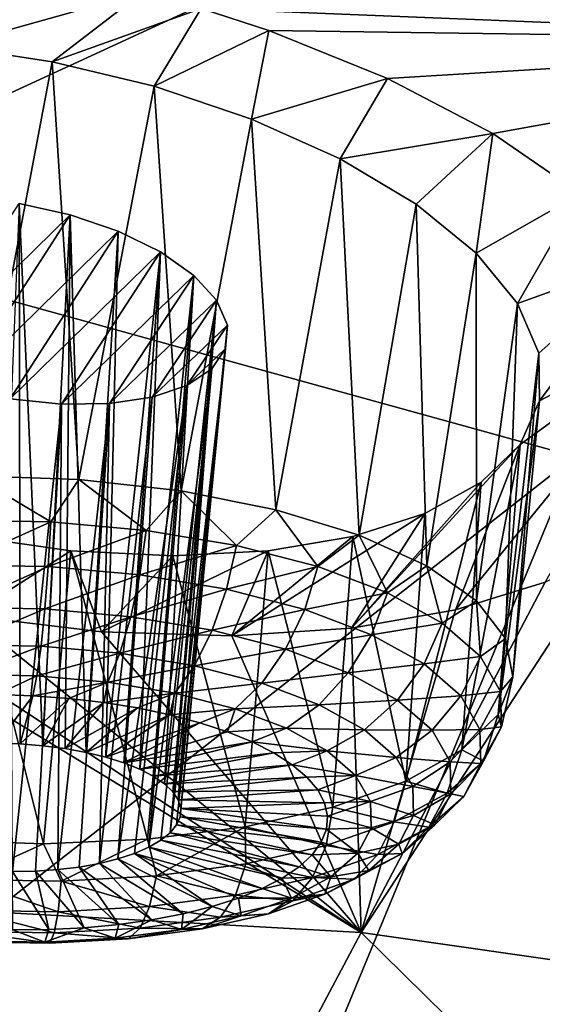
# Model space of a CAD drawing. Header units: metres. Extents: x -92 to 264, y -100 to 50.
# Tile 496 of 656: x 175.29 to 176.78, y -6.33 to -3.53. Entities that reach past the tile are written whole.
import ezdxf

# ---------------------------------------------------------------- set-up
doc = ezdxf.new("R2010")
doc.units = ezdxf.units.M
doc.layers.add('solid_21062050_01', color=7, linetype='CONTINUOUS')

msp = doc.modelspace()

# ---------------------------------------------------------------- linework, layer by layer
at = {"layer": 'solid_21062050_01'}
for points in [[(179.289719, -0.443986, 198.945435), (172.229141, -3.379812, 201.86235), (174.467422, -4.106268, 203.880157)], [(181.229782, -0.98886, 200.458878), (179.289719, -0.443986, 198.945435), (174.467422, -4.106268, 203.880157)], [(181.229782, -0.98886, 200.458878), (174.467422, -4.106268, 203.880157), (176.870743, -4.769465, 205.72226)], [(178.091141, -3.589218, 139.325714), (175.810104, -3.497776, 139.98056), (176.755768, -2.475667, 137.635452)], [(178.091141, -3.589218, 139.325714), (176.755768, -2.475667, 137.635452), (178.985214, -2.584861, 136.990448)], [(175.096649, -3.604575, 140.455521), (175.274521, -3.370392, 139.93718), (175.643326, -3.450998, 139.952728)], [(175.096649, -3.604575, 140.455521), (175.643326, -3.450998, 139.952728), (175.387054, -3.648783, 140.431473)], [(175.387054, -3.648783, 140.431473), (175.643326, -3.450998, 139.952728), (175.810104, -3.497776, 139.98056)], [(175.387054, -3.648783, 140.431473), (175.810104, -3.497776, 139.98056), (175.675949, -3.718411, 140.458511)], [(175.675949, -3.718411, 140.458511), (175.810104, -3.497776, 139.98056), (176.002243, -3.56037, 140.030273)], [(176.002243, -3.56037, 140.030273), (175.810104, -3.497776, 139.98056), (178.091141, -3.589218, 139.325714)], [(175.675949, -3.718411, 140.458511), (176.002243, -3.56037, 140.030273), (175.952408, -3.811475, 140.537308)], [(175.952408, -3.811475, 140.537308), (176.002243, -3.56037, 140.030273), (176.339157, -3.695905, 140.169876)], [(176.339157, -3.695905, 140.169876), (176.002243, -3.56037, 140.030273), (178.091141, -3.589218, 139.325714)], [(175.096649, -3.604575, 140.455521), (175.387054, -3.648783, 140.431473), (175.162842, -4.825085, 140.065094)], [(176.637924, -3.852049, 140.366898), (176.339157, -3.695905, 140.169876), (178.091141, -3.589218, 139.325714)], [(176.887527, -4.023723, 140.615158), (176.637924, -3.852049, 140.366898), (178.091141, -3.589218, 139.325714)], [(175.387054, -3.648783, 140.431473), (175.462311, -4.835181, 140.072464), (175.162842, -4.825085, 140.065094)], [(175.387054, -3.648783, 140.431473), (175.675949, -3.718411, 140.458511), (175.462311, -4.835181, 140.072464)], [(175.675949, -3.718411, 140.458511), (175.753036, -4.867667, 140.137726), (175.462311, -4.835181, 140.072464)], [(175.675949, -3.718411, 140.458511), (175.952408, -3.811475, 140.537308), (175.753036, -4.867667, 140.137726)], [(175.952408, -3.811475, 140.537308), (176.339157, -3.695905, 140.169876), (176.204727, -3.924809, 140.666306)], [(176.204727, -3.924809, 140.666306), (176.339157, -3.695905, 140.169876), (176.637924, -3.852049, 140.366898)], [(175.952408, -3.811475, 140.537308), (176.022308, -4.921121, 140.25798), (175.753036, -4.867667, 140.137726)], [(175.952408, -3.811475, 140.537308), (176.204727, -3.924809, 140.666306), (176.022308, -4.921121, 140.25798)], [(176.204727, -3.924809, 140.666306), (176.637924, -3.852049, 140.366898), (176.420792, -4.053553, 140.840515)], [(176.420792, -4.053553, 140.840515), (176.637924, -3.852049, 140.366898), (176.59082, -4.192112, 141.052155)], [(176.59082, -4.192112, 141.052155), (176.637924, -3.852049, 140.366898), (176.887527, -4.023723, 140.615158)], [(176.204727, -3.924809, 140.666306), (176.258377, -4.993207, 140.428009), (176.022308, -4.921121, 140.25798)], [(176.204727, -3.924809, 140.666306), (176.420792, -4.053553, 140.840515), (176.258377, -4.993207, 140.428009)], [(176.59082, -4.192112, 141.052155), (176.887527, -4.023723, 140.615158), (176.708252, -4.335027, 141.292313)], [(176.708252, -4.335027, 141.292313), (176.887527, -4.023723, 140.615158), (177.07634, -4.203156, 140.902863)], [(174.984467, -4.527267, 142.281906), (175.292969, -4.051288, 141.24559), (175.437393, -4.083319, 141.254822)], [(175.292969, -4.051288, 141.24559), (175.230652, -5.584562, 140.767624), (175.296021, -5.586455, 140.768448)], [(175.292969, -4.051288, 141.24559), (175.296021, -5.586455, 140.768448), (175.360641, -5.591431, 140.777206)], [(175.437393, -4.083319, 141.254822), (175.292969, -4.051288, 141.24559), (175.360641, -5.591431, 140.777206)], [(176.420792, -4.053553, 140.840515), (176.450912, -5.080776, 140.64035), (176.258377, -4.993207, 140.428009)], [(176.420792, -4.053553, 140.840515), (176.59082, -4.192112, 141.052155), (176.450912, -5.080776, 140.64035)], [(176.870743, -4.769465, 205.72226), (174.467422, -4.106268, 203.880157), (171.852524, -8.700409, 210.26532)], [(174.984467, -4.527267, 142.281906), (175.437393, -4.083319, 141.254822), (175.121506, -4.574149, 142.32373)], [(175.121506, -4.574149, 142.32373), (175.437393, -4.083319, 141.254822), (175.574203, -4.130031, 141.295746)], [(175.437393, -4.083319, 141.254822), (175.360641, -5.591431, 140.777206), (175.423401, -5.599407, 140.793747)], [(175.437393, -4.083319, 141.254822), (175.423401, -5.599407, 140.793747), (175.483246, -5.610246, 140.81781)], [(175.574203, -4.130031, 141.295746), (175.437393, -4.083319, 141.254822), (175.483246, -5.610246, 140.81781)], [(175.121506, -4.574149, 142.32373), (175.574203, -4.130031, 141.295746), (175.267563, -4.606132, 142.333725)], [(175.267563, -4.606132, 142.333725), (175.574203, -4.130031, 141.295746), (175.694107, -4.18865, 141.366425)], [(175.574203, -4.130031, 141.295746), (175.483246, -5.610246, 140.81781), (175.539139, -5.623763, 140.848984)], [(175.694107, -4.18865, 141.366425), (175.574203, -4.130031, 141.295746), (175.539139, -5.623763, 140.848984)], [(175.267563, -4.606132, 142.333725), (175.694107, -4.18865, 141.366425), (175.4133, -4.621513, 142.311752)], [(175.4133, -4.621513, 142.311752), (175.694107, -4.18865, 141.366425), (175.789169, -4.255374, 141.462357)], [(175.694107, -4.18865, 141.366425), (175.539139, -5.623763, 140.848984), (175.590118, -5.639726, 140.886703)], [(175.694107, -4.18865, 141.366425), (175.590118, -5.639726, 140.886703), (175.63533, -5.657864, 140.930359)], [(175.789169, -4.255374, 141.462357), (175.694107, -4.18865, 141.366425), (175.63533, -5.657864, 140.930359)], [(176.59082, -4.192112, 141.052155), (176.591507, -5.179999, 140.885757), (176.450912, -5.080776, 140.64035)], [(176.59082, -4.192112, 141.052155), (176.708252, -4.335027, 141.292313), (176.591507, -5.179999, 140.885757)], [(176.708252, -4.335027, 141.292313), (177.07634, -4.203156, 140.902863), (176.768921, -4.476849, 141.551163)], [(176.768921, -4.476849, 141.551163), (177.07634, -4.203156, 140.902863), (176.770996, -4.61214, 141.817947)], [(176.770996, -4.61214, 141.817947), (177.07634, -4.203156, 140.902863), (177.1996, -4.3856, 141.221375)], [(175.4133, -4.621513, 142.311752), (175.789169, -4.255374, 141.462357), (175.549973, -4.61985, 142.259949)], [(175.549973, -4.61985, 142.259949), (175.789169, -4.255374, 141.462357), (175.853745, -4.326143, 141.577469)], [(175.789169, -4.255374, 141.462357), (175.63533, -5.657864, 140.930359), (175.673981, -5.677866, 140.979202)], [(175.789169, -4.255374, 141.462357), (175.673981, -5.677866, 140.979202), (175.705414, -5.699387, 141.032364)], [(175.853745, -4.326143, 141.577469), (175.789169, -4.255374, 141.462357), (175.705414, -5.699387, 141.032364)], [(175.549973, -4.61985, 142.259949), (175.853745, -4.326143, 141.577469), (175.670456, -4.601738, 142.181824)], [(175.884262, -4.396719, 141.704651), (175.670456, -4.601738, 142.181824), (175.853745, -4.326143, 141.577469)], [(175.853745, -4.326143, 141.577469), (175.705414, -5.699387, 141.032364), (175.729095, -5.722059, 141.088959)], [(175.853745, -4.326143, 141.577469), (175.729095, -5.722059, 141.088959), (175.744614, -5.745494, 141.14801)], [(175.884262, -4.396719, 141.704651), (175.853745, -4.326143, 141.577469), (175.744614, -5.745494, 141.14801)], [(176.708252, -4.335027, 141.292313), (176.674026, -5.286541, 141.153473), (176.591507, -5.179999, 140.885757)], [(176.708252, -4.335027, 141.292313), (176.768921, -4.476849, 141.551163), (176.674026, -5.286541, 141.153473)], [(177.1996, -4.3856, 141.221375), (176.786438, -5.126495, 142.832291), (176.532379, -5.20574, 143.074677)], [(176.715424, -4.735627, 142.08136), (177.1996, -4.3856, 141.221375), (176.532379, -5.20574, 143.074677)], [(176.770996, -4.61214, 141.817947), (177.1996, -4.3856, 141.221375), (176.715424, -4.735627, 142.08136)], [(175.768906, -4.568304, 142.081528), (175.670456, -4.601738, 142.181824), (175.884262, -4.396719, 141.704651)], [(175.884262, -4.396719, 141.704651), (175.744614, -5.745494, 141.14801), (175.751709, -5.769293, 141.208511)], [(175.884262, -4.396719, 141.704651), (175.751709, -5.769293, 141.208511), (175.750259, -5.793047, 141.269424)], [(175.879395, -4.463051, 141.836258), (175.884262, -4.396719, 141.704651), (175.750259, -5.793047, 141.269424)], [(175.768906, -4.568304, 142.081528), (175.884262, -4.396719, 141.704651), (175.879395, -4.463051, 141.836258)], [(175.879395, -4.463051, 141.836258), (175.740295, -5.816352, 141.329712), (175.721985, -5.838808, 141.388336)], [(175.839951, -4.521315, 141.964355), (175.879395, -4.463051, 141.836258), (175.721985, -5.838808, 141.388336)], [(175.879395, -4.463051, 141.836258), (175.750259, -5.793047, 141.269424), (175.740295, -5.816352, 141.329712)], [(175.768906, -4.568304, 142.081528), (175.879395, -4.463051, 141.836258), (175.839951, -4.521315, 141.964355)], [(176.768921, -4.476849, 141.551163), (176.694839, -5.395744, 141.431824), (176.674026, -5.286541, 141.153473)], [(176.768921, -4.476849, 141.551163), (176.770996, -4.61214, 141.817947), (176.694839, -5.395744, 141.431824)], [(175.839951, -4.521315, 141.964355), (175.695633, -5.860031, 141.444305), (175.661697, -5.879658, 141.496658)], [(175.768906, -4.568304, 142.081528), (175.839951, -4.521315, 141.964355), (175.661697, -5.879658, 141.496658)], [(175.839951, -4.521315, 141.964355), (175.721985, -5.838808, 141.388336), (175.695633, -5.860031, 141.444305)], [(175.768906, -4.568304, 142.081528), (175.620758, -5.897354, 141.544495), (175.573502, -5.912816, 141.587006)], [(175.768906, -4.568304, 142.081528), (175.573502, -5.912816, 141.587006), (175.670456, -4.601738, 142.181824)], [(175.768906, -4.568304, 142.081528), (175.661697, -5.879658, 141.496658), (175.620758, -5.897354, 141.544495)], [(175.267563, -4.606132, 142.333725), (175.4133, -4.621513, 142.311752), (175.273956, -5.948903, 141.697891)], [(175.670456, -4.601738, 142.181824), (175.573502, -5.912816, 141.587006), (175.520752, -5.925777, 141.623444)], [(175.549973, -4.61985, 142.259949), (175.670456, -4.601738, 142.181824), (175.520752, -5.925777, 141.623444)], [(176.770996, -4.61214, 141.817947), (176.653046, -5.502836, 141.708618), (176.694839, -5.395744, 141.431824)], [(176.770996, -4.61214, 141.817947), (176.715424, -4.735627, 142.08136), (176.653046, -5.502836, 141.708618)], [(175.4133, -4.621513, 142.311752), (175.338943, -5.947679, 141.69075), (175.273956, -5.948903, 141.697891)], [(175.4133, -4.621513, 142.311752), (175.402466, -5.943359, 141.675766), (175.338943, -5.947679, 141.69075)], [(175.549973, -4.61985, 142.259949), (175.463409, -5.936017, 141.653198), (175.402466, -5.943359, 141.675766)], [(175.4133, -4.621513, 142.311752), (175.549973, -4.61985, 142.259949), (175.402466, -5.943359, 141.675766)], [(175.549973, -4.61985, 142.259949), (175.520752, -5.925777, 141.623444), (175.463409, -5.936017, 141.653198)], [(176.715424, -4.735627, 142.08136), (176.532379, -5.20574, 143.074677), (176.237106, -5.257861, 143.277237)], [(176.715424, -4.735627, 142.08136), (176.237106, -5.257861, 143.277237), (176.605377, -4.843182, 142.331833)], [(176.715424, -4.735627, 142.08136), (176.550476, -5.603137, 141.971771), (176.653046, -5.502836, 141.708618)], [(176.715424, -4.735627, 142.08136), (176.605377, -4.843182, 142.331833), (176.550476, -5.603137, 141.971771)], [(176.870743, -4.769465, 205.72226), (171.852524, -8.700409, 210.26532), (174.940277, -9.441522, 212.323837)], [(179.423584, -5.365117, 207.376755), (176.870743, -4.769465, 205.72226), (174.940277, -9.441522, 212.323837)], [(175.382782, -4.955606, 140.042938), (175.106689, -4.950901, 140.047928), (175.162842, -4.825085, 140.065094)], [(175.382782, -4.955606, 140.042938), (175.162842, -4.825085, 140.065094), (175.462311, -4.835181, 140.072464)], [(175.654129, -4.97983, 140.088242), (175.382782, -4.955606, 140.042938), (175.462311, -4.835181, 140.072464)], [(175.654129, -4.97983, 140.088242), (175.462311, -4.835181, 140.072464), (175.753036, -4.867667, 140.137726)], [(176.605377, -4.843182, 142.331833), (176.237106, -5.257861, 143.277237), (176.445221, -4.931403, 142.560974)], [(176.605377, -4.843182, 142.331833), (176.391602, -5.692264, 142.209793), (176.550476, -5.603137, 141.971771)], [(176.605377, -4.843182, 142.331833), (176.445221, -4.931403, 142.560974), (176.391602, -5.692264, 142.209793)], [(175.910309, -5.022644, 140.182068), (175.654129, -4.97983, 140.088242), (175.753036, -4.867667, 140.137726)], [(175.910309, -5.022644, 140.182068), (175.753036, -4.867667, 140.137726), (176.022308, -4.921121, 140.25798)], [(176.141495, -5.0824, 140.320816), (175.910309, -5.022644, 140.182068), (176.022308, -4.921121, 140.25798)], [(176.141495, -5.0824, 140.320816), (176.022308, -4.921121, 140.25798), (176.258377, -4.993207, 140.428009)], [(176.445221, -4.931403, 142.560974), (176.237106, -5.257861, 143.277237), (175.8965, -5.27956, 143.435471)], [(176.445221, -4.931403, 142.560974), (175.8965, -5.27956, 143.435471), (176.240265, -4.997293, 142.761154)], [(176.445221, -4.931403, 142.560974), (176.240265, -4.997293, 142.761154), (176.391602, -5.692264, 142.209793)], [(175.110184, -5.078235, 140.057861), (175.106689, -4.950901, 140.047928), (175.382782, -4.955606, 140.042938)], [(175.110184, -5.078235, 140.057861), (175.382782, -4.955606, 140.042938), (175.375305, -5.082753, 140.053085)], [(175.375305, -5.082753, 140.053085), (175.382782, -4.955606, 140.042938), (175.654129, -4.97983, 140.088242)], [(175.142914, -4.995391, 143.137955), (175.0625, -5.859711, 142.720535), (175.361954, -5.869808, 142.727921)], [(175.440018, -5.037642, 143.116684), (175.149887, -5.222028, 143.579178), (175.142914, -4.995391, 143.137955)], [(175.440018, -5.037642, 143.116684), (175.142914, -4.995391, 143.137955), (175.361954, -5.869808, 142.727921)], [(175.375305, -5.082753, 140.053085), (175.654129, -4.97983, 140.088242), (175.635895, -5.106016, 140.096573)], [(175.635895, -5.106016, 140.096573), (175.654129, -4.97983, 140.088242), (175.910309, -5.022644, 140.182068)], [(175.999832, -5.037861, 142.923538), (176.240265, -4.997293, 142.761154), (175.8965, -5.27956, 143.435471)], [(175.999832, -5.037861, 142.923538), (176.183395, -5.76632, 142.412262), (176.240265, -4.997293, 142.761154)], [(176.338776, -5.156805, 140.499161), (176.141495, -5.0824, 140.320816), (176.258377, -4.993207, 140.428009)], [(176.391602, -5.692264, 142.209793), (176.240265, -4.997293, 142.761154), (176.183395, -5.76632, 142.412262)], [(176.338776, -5.156805, 140.499161), (176.258377, -4.993207, 140.428009), (176.450912, -5.080776, 140.64035)], [(175.635895, -5.106016, 140.096573), (175.910309, -5.022644, 140.182068), (175.881912, -5.14713, 140.186676)], [(175.881912, -5.14713, 140.186676), (175.910309, -5.022644, 140.182068), (176.141495, -5.0824, 140.320816)], [(176.264206, -6.121686, 144.983871), (176.975143, -5.030977, 142.579315), (178.434875, -6.432371, 144.935669)], [(176.786438, -5.126495, 142.832291), (176.975143, -5.030977, 142.579315), (176.264206, -6.121686, 144.983871)], [(175.440018, -5.037642, 143.116684), (175.527176, -5.26768, 143.53833), (175.149887, -5.222028, 143.579178)], [(175.440018, -5.037642, 143.116684), (175.361954, -5.869808, 142.727921), (175.657059, -5.857075, 142.677109)], [(175.72963, -5.051779, 143.043991), (175.527176, -5.26768, 143.53833), (175.440018, -5.037642, 143.116684)], [(175.72963, -5.051779, 143.043991), (175.440018, -5.037642, 143.116684), (175.657059, -5.857075, 142.677109)], [(175.999832, -5.037861, 142.923538), (175.8965, -5.27956, 143.435471), (175.527176, -5.26768, 143.53833)], [(175.999832, -5.037861, 142.923538), (175.527176, -5.26768, 143.53833), (175.72963, -5.051779, 143.043991)], [(175.72963, -5.051779, 143.043991), (175.657059, -5.857075, 142.677109), (175.934921, -5.822069, 142.570343)], [(175.999832, -5.037861, 142.923538), (175.72963, -5.051779, 143.043991), (175.934921, -5.822069, 142.570343)], [(175.999832, -5.037861, 142.923538), (175.934921, -5.822069, 142.570343), (176.183395, -5.76632, 142.412262)], [(176.264206, -6.121686, 144.983871), (173.958145, -5.992943, 145.504364), (174.557144, -5.081803, 143.513733)], [(174.773895, -5.143214, 143.556717), (176.264206, -6.121686, 144.983871), (174.557144, -5.081803, 143.513733)], [(175.110184, -5.078235, 140.057861), (175.375305, -5.082753, 140.053085), (175.117035, -5.198812, 140.099564)], [(175.375305, -5.082753, 140.053085), (175.36586, -5.203052, 140.095078), (175.117035, -5.198812, 140.099564)], [(175.375305, -5.082753, 140.053085), (175.635895, -5.106016, 140.096573), (175.36586, -5.203052, 140.095078)], [(175.881912, -5.14713, 140.186676), (176.141495, -5.0824, 140.320816), (176.103912, -5.204515, 140.319916)], [(176.103912, -5.204515, 140.319916), (176.141495, -5.0824, 140.320816), (176.338776, -5.156805, 140.499161)], [(176.494598, -5.242996, 140.710251), (176.338776, -5.156805, 140.499161), (176.450912, -5.080776, 140.64035)], [(176.494598, -5.242996, 140.710251), (176.450912, -5.080776, 140.64035), (176.591507, -5.179999, 140.885757)], [(175.635895, -5.106016, 140.096573), (175.610413, -5.224885, 140.135895), (175.36586, -5.203052, 140.095078)], [(175.635895, -5.106016, 140.096573), (175.881912, -5.14713, 140.186676), (175.610413, -5.224885, 140.135895)], [(174.773895, -5.143214, 143.556717), (175.149887, -5.222028, 143.579178), (176.264206, -6.121686, 144.983871)], [(176.532379, -5.20574, 143.074677), (176.786438, -5.126495, 142.832291), (176.264206, -6.121686, 144.983871)], [(175.881912, -5.14713, 140.186676), (175.841309, -5.26347, 140.220459), (175.610413, -5.224885, 140.135895)], [(175.881912, -5.14713, 140.186676), (176.103912, -5.204515, 140.319916), (175.841309, -5.26347, 140.220459)], [(176.103912, -5.204515, 140.319916), (176.338776, -5.156805, 140.499161), (176.293381, -5.275967, 140.491196)], [(176.293381, -5.275967, 140.491196), (176.338776, -5.156805, 140.499161), (176.494598, -5.242996, 140.710251)], [(175.117035, -5.198812, 140.099564), (175.36586, -5.203052, 140.095078), (175.126816, -5.304759, 140.170303)], [(176.602951, -5.337663, 140.945969), (176.494598, -5.242996, 140.710251), (176.591507, -5.179999, 140.885757)], [(176.602951, -5.337663, 140.945969), (176.591507, -5.179999, 140.885757), (176.674026, -5.286541, 141.153473)], [(175.36586, -5.203052, 140.095078), (175.355042, -5.308648, 140.166183), (175.126816, -5.304759, 140.170303)], [(175.149887, -5.222028, 143.579178), (175.527176, -5.26768, 143.53833), (176.264206, -6.121686, 144.983871)], [(175.36586, -5.203052, 140.095078), (175.610413, -5.224885, 140.135895), (175.355042, -5.308648, 140.166183)], [(175.610413, -5.224885, 140.135895), (175.579361, -5.328674, 140.203629), (175.355042, -5.308648, 140.166183)], [(175.610413, -5.224885, 140.135895), (175.841309, -5.26347, 140.220459), (175.579361, -5.328674, 140.203629)], [(176.103912, -5.204515, 140.319916), (176.049652, -5.317327, 140.345505), (175.841309, -5.26347, 140.220459)], [(176.103912, -5.204515, 140.319916), (176.293381, -5.275967, 140.491196), (176.049652, -5.317327, 140.345505)], [(176.237106, -5.257861, 143.277237), (176.532379, -5.20574, 143.074677), (176.264206, -6.121686, 144.983871)], [(176.293381, -5.275967, 140.491196), (176.494598, -5.242996, 140.710251), (176.443008, -5.358738, 140.693909)], [(176.443008, -5.358738, 140.693909), (176.494598, -5.242996, 140.710251), (176.602951, -5.337663, 140.945969)], [(175.527176, -5.26768, 143.53833), (175.8965, -5.27956, 143.435471), (176.264206, -6.121686, 144.983871)], [(175.841309, -5.26347, 140.220459), (175.791153, -5.364067, 140.281189), (175.579361, -5.328674, 140.203629)], [(175.841309, -5.26347, 140.220459), (176.049652, -5.317327, 140.345505), (175.791153, -5.364067, 140.281189)], [(175.8965, -5.27956, 143.435471), (176.237106, -5.257861, 143.277237), (176.264206, -6.121686, 144.983871)], [(176.293381, -5.275967, 140.491196), (176.227463, -5.384384, 140.506241), (176.049652, -5.317327, 140.345505)], [(176.293381, -5.275967, 140.491196), (176.443008, -5.358738, 140.693909), (176.227463, -5.384384, 140.506241)], [(175.126816, -5.304759, 140.170303), (175.355042, -5.308648, 140.166183), (175.13887, -5.389156, 140.265472)], [(175.355042, -5.308648, 140.166183), (175.343567, -5.392645, 140.26178), (175.13887, -5.389156, 140.265472)], [(175.355042, -5.308648, 140.166183), (175.579361, -5.328674, 140.203629), (175.343567, -5.392645, 140.26178)], [(176.659683, -5.437168, 141.197266), (176.602951, -5.337663, 140.945969), (176.674026, -5.286541, 141.153473)], [(176.659683, -5.437168, 141.197266), (176.674026, -5.286541, 141.153473), (176.694839, -5.395744, 141.431824)], [(175.579361, -5.328674, 140.203629), (175.544754, -5.410606, 140.295364), (175.343567, -5.392645, 140.26178)], [(175.579361, -5.328674, 140.203629), (175.791153, -5.364067, 140.281189), (175.544754, -5.410606, 140.295364)], [(176.049652, -5.317327, 140.345505), (175.982254, -5.413466, 140.395905), (175.791153, -5.364067, 140.281189)], [(176.049652, -5.317327, 140.345505), (176.227463, -5.384384, 140.506241), (175.982254, -5.413466, 140.395905)], [(176.443008, -5.358738, 140.693909), (176.602951, -5.337663, 140.945969), (176.547058, -5.449648, 140.920273)], [(176.547058, -5.449648, 140.920273), (176.602951, -5.337663, 140.945969), (176.659683, -5.437168, 141.197266)], [(179.423584, -5.365117, 207.376755), (174.940277, -9.441522, 212.323837), (178.197235, -10.094261, 214.136887)], [(175.791153, -5.364067, 140.281189), (175.734711, -5.44235, 140.364929), (175.544754, -5.410606, 140.295364)], [(175.791153, -5.364067, 140.281189), (175.982254, -5.413466, 140.395905), (175.734711, -5.44235, 140.364929)], [(176.443008, -5.358738, 140.693909), (176.367889, -5.462064, 140.696487), (176.227463, -5.384384, 140.506241)], [(176.443008, -5.358738, 140.693909), (176.547058, -5.449648, 140.920273), (176.367889, -5.462064, 140.696487)], [(175.13887, -5.389156, 140.265472), (175.343567, -5.392645, 140.26178), (175.229385, -5.44619, 140.373306)], [(175.343567, -5.392645, 140.26178), (175.332184, -5.449516, 140.375488), (175.229385, -5.44619, 140.373306)], [(175.343567, -5.392645, 140.26178), (175.544754, -5.410606, 140.295364), (175.332184, -5.449516, 140.375488)], [(176.227463, -5.384384, 140.506241), (176.145355, -5.474975, 140.543335), (175.982254, -5.413466, 140.395905)], [(176.227463, -5.384384, 140.506241), (176.367889, -5.462064, 140.696487), (176.145355, -5.474975, 140.543335)], [(176.662613, -5.537686, 141.454468), (176.694839, -5.395744, 141.431824), (176.653046, -5.502836, 141.708618)], [(176.662613, -5.537686, 141.454468), (176.659683, -5.437168, 141.197266), (176.694839, -5.395744, 141.431824)], [(175.544754, -5.410606, 140.295364), (175.43399, -5.457002, 140.388367), (175.332184, -5.449516, 140.375488)], [(175.544754, -5.410606, 140.295364), (175.533493, -5.468554, 140.411819), (175.43399, -5.457002, 140.388367)], [(175.544754, -5.410606, 140.295364), (175.734711, -5.44235, 140.364929), (175.533493, -5.468554, 140.411819)], [(175.982254, -5.413466, 140.395905), (175.906128, -5.486658, 140.467804), (175.734711, -5.44235, 140.364929)], [(175.982254, -5.413466, 140.395905), (176.145355, -5.474975, 140.543335), (175.906128, -5.486658, 140.467804)], [(175.230652, -5.584562, 140.767624), (175.229385, -5.44619, 140.373306), (175.332184, -5.449516, 140.375488)], [(175.296021, -5.586455, 140.768448), (175.230652, -5.584562, 140.767624), (175.332184, -5.449516, 140.375488)], [(175.296021, -5.586455, 140.768448), (175.332184, -5.449516, 140.375488), (175.43399, -5.457002, 140.388367)], [(175.734711, -5.44235, 140.364929), (175.629471, -5.484027, 140.445511), (175.533493, -5.468554, 140.411819)], [(175.734711, -5.44235, 140.364929), (175.720688, -5.503225, 140.489044), (175.629471, -5.484027, 140.445511)], [(175.734711, -5.44235, 140.364929), (175.906128, -5.486658, 140.467804), (175.720688, -5.503225, 140.489044)], [(176.547058, -5.449648, 140.920273), (176.465561, -5.547384, 140.908936), (176.367889, -5.462064, 140.696487)], [(176.547058, -5.449648, 140.920273), (176.601547, -5.545204, 141.161591), (176.465561, -5.547384, 140.908936)], [(176.547058, -5.449648, 140.920273), (176.659683, -5.437168, 141.197266), (176.601547, -5.545204, 141.161591)], [(176.601547, -5.545204, 141.161591), (176.659683, -5.437168, 141.197266), (176.662613, -5.537686, 141.454468)], [(175.360641, -5.591431, 140.777206), (175.296021, -5.586455, 140.768448), (175.43399, -5.457002, 140.388367)], [(175.360641, -5.591431, 140.777206), (175.43399, -5.457002, 140.388367), (175.533493, -5.468554, 140.411819)], [(175.423401, -5.599407, 140.793747), (175.360641, -5.591431, 140.777206), (175.533493, -5.468554, 140.411819)], [(175.423401, -5.599407, 140.793747), (175.533493, -5.468554, 140.411819), (175.629471, -5.484027, 140.445511)], [(176.145355, -5.474975, 140.543335), (176.052399, -5.541825, 140.600052), (175.906128, -5.486658, 140.467804)], [(176.145355, -5.474975, 140.543335), (176.27417, -5.546228, 140.717834), (176.052399, -5.541825, 140.600052)], [(176.367889, -5.462064, 140.696487), (176.27417, -5.546228, 140.717834), (176.145355, -5.474975, 140.543335)], [(176.367889, -5.462064, 140.696487), (176.465561, -5.547384, 140.908936), (176.27417, -5.546228, 140.717834)], [(175.483246, -5.610246, 140.81781), (175.423401, -5.599407, 140.793747), (175.629471, -5.484027, 140.445511)], [(175.483246, -5.610246, 140.81781), (175.629471, -5.484027, 140.445511), (175.720688, -5.503225, 140.489044)], [(175.539139, -5.623763, 140.848984), (175.483246, -5.610246, 140.81781), (175.720688, -5.503225, 140.489044)], [(175.539139, -5.623763, 140.848984), (175.720688, -5.503225, 140.489044), (175.806015, -5.525908, 140.54187)], [(175.906128, -5.486658, 140.467804), (175.806015, -5.525908, 140.54187), (175.720688, -5.503225, 140.489044)], [(175.906128, -5.486658, 140.467804), (175.884369, -5.55179, 140.603302), (175.806015, -5.525908, 140.54187)], [(175.906128, -5.486658, 140.467804), (176.052399, -5.541825, 140.600052), (175.884369, -5.55179, 140.603302)], [(176.611633, -5.635355, 141.707703), (176.653046, -5.502836, 141.708618), (176.550476, -5.603137, 141.971771)], [(176.611633, -5.635355, 141.707703), (176.662613, -5.537686, 141.454468), (176.653046, -5.502836, 141.708618)], [(175.590118, -5.639726, 140.886703), (175.539139, -5.623763, 140.848984), (175.806015, -5.525908, 140.54187)], [(175.590118, -5.639726, 140.886703), (175.806015, -5.525908, 140.54187), (175.884369, -5.55179, 140.603302)], [(175.590118, -5.639726, 140.886703), (175.884369, -5.55179, 140.603302), (175.954788, -5.580546, 140.672592)], [(176.052399, -5.541825, 140.600052), (175.954788, -5.580546, 140.672592), (175.884369, -5.55179, 140.603302)], [(176.052399, -5.541825, 140.600052), (176.167938, -5.605733, 140.756561), (175.954788, -5.580546, 140.672592)], [(176.27417, -5.546228, 140.717834), (176.167938, -5.605733, 140.756561), (176.052399, -5.541825, 140.600052)], [(176.27417, -5.546228, 140.717834), (176.363739, -5.624487, 140.912704), (176.167938, -5.605733, 140.756561)], [(176.465561, -5.547384, 140.908936), (176.363739, -5.624487, 140.912704), (176.27417, -5.546228, 140.717834)], [(176.465561, -5.547384, 140.908936), (176.516678, -5.637063, 141.135422), (176.363739, -5.624487, 140.912704)], [(176.601547, -5.545204, 141.161591), (176.516678, -5.637063, 141.135422), (176.465561, -5.547384, 140.908936)], [(176.601547, -5.545204, 141.161591), (176.604355, -5.641733, 141.408585), (176.516678, -5.637063, 141.135422)], [(176.601547, -5.545204, 141.161591), (176.662613, -5.537686, 141.454468), (176.604355, -5.641733, 141.408585)], [(176.604355, -5.641733, 141.408585), (176.662613, -5.537686, 141.454468), (176.611633, -5.635355, 141.707703)], [(175.63533, -5.657864, 140.930359), (175.590118, -5.639726, 140.886703), (175.954788, -5.580546, 140.672592)], [(175.63533, -5.657864, 140.930359), (175.954788, -5.580546, 140.672592), (176.016357, -5.611814, 140.748856)], [(176.167938, -5.605733, 140.756561), (176.016357, -5.611814, 140.748856), (175.954788, -5.580546, 140.672592)], [(175.673981, -5.677866, 140.979202), (175.63533, -5.657864, 140.930359), (176.016357, -5.611814, 140.748856)], [(175.673981, -5.677866, 140.979202), (176.016357, -5.611814, 140.748856), (176.068314, -5.6452, 140.831146)], [(176.167938, -5.605733, 140.756561), (176.068314, -5.6452, 140.831146), (176.016357, -5.611814, 140.748856)], [(176.167938, -5.605733, 140.756561), (176.248276, -5.675925, 140.931335), (176.068314, -5.6452, 140.831146)], [(176.363739, -5.624487, 140.912704), (176.248276, -5.675925, 140.931335), (176.167938, -5.605733, 140.756561)], [(176.508682, -5.726421, 141.947235), (176.550476, -5.603137, 141.971771), (176.391602, -5.692264, 142.209793)], [(176.508682, -5.726421, 141.947235), (176.611633, -5.635355, 141.707703), (176.550476, -5.603137, 141.971771)], [(175.705414, -5.699387, 141.032364), (175.673981, -5.677866, 140.979202), (176.068314, -5.6452, 140.831146)], [(175.705414, -5.699387, 141.032364), (176.068314, -5.6452, 140.831146), (176.110001, -5.680286, 140.918411)], [(176.248276, -5.675925, 140.931335), (176.110001, -5.680286, 140.918411), (176.068314, -5.6452, 140.831146)], [(176.363739, -5.624487, 140.912704), (176.410645, -5.706746, 141.120453), (176.248276, -5.675925, 140.931335)], [(176.516678, -5.637063, 141.135422), (176.410645, -5.706746, 141.120453), (176.363739, -5.624487, 140.912704)], [(176.516678, -5.637063, 141.135422), (176.519318, -5.727655, 141.367218), (176.410645, -5.706746, 141.120453)], [(176.555389, -5.735526, 141.651779), (176.611633, -5.635355, 141.707703), (176.508682, -5.726421, 141.947235)], [(176.604355, -5.641733, 141.408585), (176.519318, -5.727655, 141.367218), (176.516678, -5.637063, 141.135422)], [(176.604355, -5.641733, 141.408585), (176.555389, -5.735526, 141.651779), (176.519318, -5.727655, 141.367218)], [(176.604355, -5.641733, 141.408585), (176.611633, -5.635355, 141.707703), (176.555389, -5.735526, 141.651779)], [(176.248276, -5.675925, 140.931335), (176.1409, -5.71663, 141.009567), (176.110001, -5.680286, 140.918411)], [(176.248276, -5.675925, 140.931335), (176.290344, -5.749703, 141.117661), (176.1409, -5.71663, 141.009567)], [(176.410645, -5.706746, 141.120453), (176.290344, -5.749703, 141.117661), (176.248276, -5.675925, 140.931335)], [(175.729095, -5.722059, 141.088959), (175.705414, -5.699387, 141.032364), (176.110001, -5.680286, 140.918411)], [(175.729095, -5.722059, 141.088959), (176.110001, -5.680286, 140.918411), (176.1409, -5.71663, 141.009567)], [(176.357742, -5.807385, 142.163864), (176.391602, -5.692264, 142.209793), (176.183395, -5.76632, 142.412262)], [(176.357742, -5.807385, 142.163864), (176.508682, -5.726421, 141.947235), (176.391602, -5.692264, 142.209793)], [(175.744614, -5.745494, 141.14801), (175.729095, -5.722059, 141.088959), (176.1409, -5.71663, 141.009567)], [(175.744614, -5.745494, 141.14801), (176.1409, -5.71663, 141.009567), (176.160614, -5.753775, 141.10347)], [(176.290344, -5.749703, 141.117661), (176.160614, -5.753775, 141.10347), (176.1409, -5.71663, 141.009567)], [(176.410645, -5.706746, 141.120453), (176.413071, -5.789843, 141.333069), (176.290344, -5.749703, 141.117661)], [(176.456528, -5.822978, 141.881805), (176.508682, -5.726421, 141.947235), (176.357742, -5.807385, 142.163864)], [(176.519318, -5.727655, 141.367218), (176.413071, -5.789843, 141.333069), (176.410645, -5.706746, 141.120453)], [(176.519318, -5.727655, 141.367218), (176.473373, -5.815681, 141.595459), (176.413071, -5.789843, 141.333069)], [(176.555389, -5.735526, 141.651779), (176.508682, -5.726421, 141.947235), (176.456528, -5.822978, 141.881805)], [(176.555389, -5.735526, 141.651779), (176.473373, -5.815681, 141.595459), (176.519318, -5.727655, 141.367218)], [(175.751709, -5.769293, 141.208511), (175.744614, -5.745494, 141.14801), (176.160614, -5.753775, 141.10347)], [(175.751709, -5.769293, 141.208511), (176.160614, -5.753775, 141.10347), (176.168915, -5.791253, 141.198929)], [(176.290344, -5.749703, 141.117661), (176.168915, -5.791253, 141.198929), (176.160614, -5.753775, 141.10347)], [(176.290344, -5.749703, 141.117661), (176.292511, -5.824234, 141.308365), (176.168915, -5.791253, 141.198929)], [(176.413071, -5.789843, 141.333069), (176.292511, -5.824234, 141.308365), (176.290344, -5.749703, 141.117661)], [(176.555389, -5.735526, 141.651779), (176.456528, -5.822978, 141.881805), (176.473373, -5.815681, 141.595459)], [(175.750259, -5.793047, 141.269424), (175.751709, -5.769293, 141.208511), (176.16568, -5.828593, 141.294739)], [(175.751709, -5.769293, 141.208511), (176.168915, -5.791253, 141.198929), (176.16568, -5.828593, 141.294739)], [(176.164581, -5.875136, 142.349258), (176.183395, -5.76632, 142.412262), (175.934921, -5.822069, 142.570343)], [(176.164581, -5.875136, 142.349258), (176.357742, -5.807385, 142.163864), (176.183395, -5.76632, 142.412262)], [(175.721985, -5.838808, 141.388336), (175.740295, -5.816352, 141.329712), (176.124924, -5.900991, 141.482635)], [(175.740295, -5.816352, 141.329712), (175.750259, -5.793047, 141.269424), (176.150955, -5.865327, 141.389709)], [(175.740295, -5.816352, 141.329712), (176.150955, -5.865327, 141.389709), (176.124924, -5.900991, 141.482635)], [(175.750259, -5.793047, 141.269424), (176.16568, -5.828593, 141.294739), (176.150955, -5.865327, 141.389709)], [(176.311584, -5.90073, 142.089828), (176.357742, -5.807385, 142.163864), (176.164581, -5.875136, 142.349258)], [(176.292511, -5.824234, 141.308365), (176.16568, -5.828593, 141.294739), (176.168915, -5.791253, 141.198929)], [(176.413071, -5.789843, 141.333069), (176.370911, -5.870584, 141.542419), (176.292511, -5.824234, 141.308365)], [(176.456528, -5.822978, 141.881805), (176.357742, -5.807385, 142.163864), (176.311584, -5.90073, 142.089828)], [(176.473373, -5.815681, 141.595459), (176.370911, -5.870584, 141.542419), (176.413071, -5.789843, 141.333069)], [(176.473373, -5.815681, 141.595459), (176.380585, -5.897755, 141.81134), (176.370911, -5.870584, 141.542419)], [(176.456528, -5.822978, 141.881805), (176.380585, -5.897755, 141.81134), (176.473373, -5.815681, 141.595459)], [(175.682724, -5.961189, 142.599335), (175.934921, -5.822069, 142.570343), (175.657059, -5.857075, 142.677109)], [(175.682724, -5.961189, 142.599335), (175.936661, -5.927069, 142.496307), (175.934921, -5.822069, 142.570343)], [(175.695633, -5.860031, 141.444305), (175.721985, -5.838808, 141.388336), (176.087906, -5.935137, 141.572342)], [(175.721985, -5.838808, 141.388336), (176.124924, -5.900991, 141.482635), (176.087906, -5.935137, 141.572342)], [(175.936661, -5.927069, 142.496307), (176.164581, -5.875136, 142.349258), (175.934921, -5.822069, 142.570343)], [(176.254715, -5.896651, 141.49614), (176.150955, -5.865327, 141.389709), (176.16568, -5.828593, 141.294739)], [(176.292511, -5.824234, 141.308365), (176.254715, -5.896651, 141.49614), (176.16568, -5.828593, 141.294739)], [(176.370911, -5.870584, 141.542419), (176.254715, -5.896651, 141.49614), (176.292511, -5.824234, 141.308365)], [(176.456528, -5.822978, 141.881805), (176.311584, -5.90073, 142.089828), (176.380585, -5.897755, 141.81134)], [(175.136429, -5.97148, 142.659378), (175.361954, -5.869808, 142.727921), (175.0625, -5.859711, 142.720535)], [(175.136429, -5.97148, 142.659378), (175.412521, -5.976185, 142.654404), (175.361954, -5.869808, 142.727921)], [(175.412521, -5.976185, 142.654404), (175.657059, -5.857075, 142.677109), (175.361954, -5.869808, 142.727921)], [(175.412521, -5.976185, 142.654404), (175.682724, -5.961189, 142.599335), (175.657059, -5.857075, 142.677109)], [(175.661697, -5.879658, 141.496658), (175.695633, -5.860031, 141.444305), (176.04039, -5.967337, 141.65773)], [(175.695633, -5.860031, 141.444305), (176.087906, -5.935137, 141.572342), (176.04039, -5.967337, 141.65773)], [(176.254715, -5.896651, 141.49614), (176.124924, -5.900991, 141.482635), (176.150955, -5.865327, 141.389709)], [(176.370911, -5.870584, 141.542419), (176.285812, -5.945867, 141.740433), (176.254715, -5.896651, 141.49614)], [(176.380585, -5.897755, 141.81134), (176.285812, -5.945867, 141.740433), (176.370911, -5.870584, 141.542419)], [(175.620758, -5.897354, 141.544495), (175.841339, -6.048356, 141.877472), (175.573502, -5.912816, 141.587006)], [(175.620758, -5.897354, 141.544495), (175.661697, -5.879658, 141.496658), (175.982956, -5.997184, 141.737701)], [(175.620758, -5.897354, 141.544495), (175.982956, -5.997184, 141.737701), (175.916321, -6.024304, 141.811249)], [(175.620758, -5.897354, 141.544495), (175.916321, -6.024304, 141.811249), (175.841339, -6.048356, 141.877472)], [(175.661697, -5.879658, 141.496658), (176.04039, -5.967337, 141.65773), (175.982956, -5.997184, 141.737701)], [(175.936661, -5.927069, 142.496307), (176.126099, -5.965791, 142.267868), (176.164581, -5.875136, 142.349258)], [(176.254715, -5.896651, 141.49614), (176.178375, -5.964173, 141.673737), (176.124924, -5.900991, 141.482635)], [(176.311584, -5.90073, 142.089828), (176.164581, -5.875136, 142.349258), (176.126099, -5.965791, 142.267868)], [(176.311584, -5.90073, 142.089828), (176.126099, -5.965791, 142.267868), (176.244553, -5.970724, 142.006577)], [(176.285812, -5.945867, 141.740433), (176.178375, -5.964173, 141.673737), (176.254715, -5.896651, 141.49614)], [(176.380585, -5.897755, 141.81134), (176.244553, -5.970724, 142.006577), (176.285812, -5.945867, 141.740433)], [(176.311584, -5.90073, 142.089828), (176.244553, -5.970724, 142.006577), (176.380585, -5.897755, 141.81134)], [(175.463409, -5.936017, 141.653198), (175.520752, -5.925777, 141.623444), (175.670181, -6.086087, 141.984634)], [(175.520752, -5.925777, 141.623444), (175.573502, -5.912816, 141.587006), (175.758942, -6.069037, 141.935501)], [(175.520752, -5.925777, 141.623444), (175.758942, -6.069037, 141.935501), (175.670181, -6.086087, 141.984634)], [(175.573502, -5.912816, 141.587006), (175.841339, -6.048356, 141.877472), (175.758942, -6.069037, 141.935501)], [(175.907211, -6.015664, 142.409073), (175.936661, -5.927069, 142.496307), (175.682724, -5.961189, 142.599335)], [(175.907211, -6.015664, 142.409073), (176.126099, -5.965791, 142.267868), (175.936661, -5.927069, 142.496307)], [(176.178375, -5.964173, 141.673737), (176.087906, -5.935137, 141.572342), (176.124924, -5.900991, 141.482635)], [(175.273956, -5.948903, 141.697891), (175.338943, -5.947679, 141.69075), (175.37709, -6.113551, 142.073044)], [(175.273956, -5.948903, 141.697891), (175.37709, -6.113551, 142.073044), (175.274567, -6.114426, 142.081604)], [(175.338943, -5.947679, 141.69075), (175.402466, -5.943359, 141.675766), (175.478043, -6.108485, 142.053833)], [(175.338943, -5.947679, 141.69075), (175.478043, -6.108485, 142.053833), (175.37709, -6.113551, 142.073044)], [(175.402466, -5.943359, 141.675766), (175.463409, -5.936017, 141.653198), (175.576141, -6.099291, 142.024246)], [(175.402466, -5.943359, 141.675766), (175.576141, -6.099291, 142.024246), (175.478043, -6.108485, 142.053833)], [(175.463409, -5.936017, 141.653198), (175.670181, -6.086087, 141.984634), (175.576141, -6.099291, 142.024246)], [(176.178375, -5.964173, 141.673737), (176.04039, -5.967337, 141.65773), (176.087906, -5.935137, 141.572342)], [(176.285812, -5.945867, 141.740433), (176.161026, -6.012798, 141.919525), (176.178375, -5.964173, 141.673737)], [(176.244553, -5.970724, 142.006577), (176.161026, -6.012798, 141.919525), (176.285812, -5.945867, 141.740433)], [(175.40387, -6.06283, 142.560898), (175.412521, -5.976185, 142.654404), (175.136429, -5.97148, 142.659378)], [(175.40387, -6.06283, 142.560898), (175.136429, -5.97148, 142.659378), (175.138748, -6.058312, 142.565689)], [(175.663345, -6.048429, 142.508011), (175.412521, -5.976185, 142.654404), (175.40387, -6.06283, 142.560898)], [(175.663345, -6.048429, 142.508011), (175.682724, -5.961189, 142.599335), (175.412521, -5.976185, 142.654404)], [(175.907211, -6.015664, 142.409073), (175.682724, -5.961189, 142.599335), (175.663345, -6.048429, 142.508011)], [(175.907211, -6.015664, 142.409073), (176.07048, -6.031785, 142.17366), (176.126099, -5.965791, 142.267868)], [(176.066452, -6.024205, 141.834366), (175.982956, -5.997184, 141.737701), (176.04039, -5.967337, 141.65773)], [(176.178375, -5.964173, 141.673737), (176.066452, -6.024205, 141.834366), (176.04039, -5.967337, 141.65773)], [(176.161026, -6.012798, 141.919525), (176.066452, -6.024205, 141.834366), (176.178375, -5.964173, 141.673737)], [(176.126099, -5.965791, 142.267868), (176.07048, -6.031785, 142.17366), (176.244553, -5.970724, 142.006577)], [(176.244553, -5.970724, 142.006577), (176.07048, -6.031785, 142.17366), (176.161026, -6.012798, 141.919525)], [(175.652588, -7.274141, 147.483597), (173.426514, -6.948392, 147.56929), (173.958145, -5.992943, 145.504364)], [(175.652588, -7.274141, 147.483597), (173.958145, -5.992943, 145.504364), (176.264206, -6.121686, 144.983871)], [(176.066452, -6.024205, 141.834366), (175.916321, -6.024304, 141.811249), (175.982956, -5.997184, 141.737701)], [(175.907211, -6.015664, 142.409073), (175.663345, -6.048429, 142.508011), (175.865051, -6.078589, 142.306183)], [(175.923248, -6.074439, 141.971817), (175.841339, -6.048356, 141.877472), (175.916321, -6.024304, 141.811249)], [(175.907211, -6.015664, 142.409073), (175.865051, -6.078589, 142.306183), (176.07048, -6.031785, 142.17366)], [(175.865051, -6.078589, 142.306183), (176.001358, -6.068806, 142.072784), (176.07048, -6.031785, 142.17366)], [(176.066452, -6.024205, 141.834366), (175.923248, -6.074439, 141.971817), (175.916321, -6.024304, 141.811249)], [(176.001358, -6.068806, 142.072784), (175.923248, -6.074439, 141.971817), (176.066452, -6.024205, 141.834366)], [(176.161026, -6.012798, 141.919525), (176.001358, -6.068806, 142.072784), (176.066452, -6.024205, 141.834366)], [(176.07048, -6.031785, 142.17366), (176.001358, -6.068806, 142.072784), (176.161026, -6.012798, 141.919525)], [(175.138748, -6.058312, 142.565689), (175.143845, -6.118615, 142.453156), (175.39267, -6.122856, 142.448669)], [(175.40387, -6.06283, 142.560898), (175.138748, -6.058312, 142.565689), (175.39267, -6.122856, 142.448669)], [(175.40387, -6.06283, 142.560898), (175.39267, -6.122856, 142.448669), (175.636185, -6.10934, 142.399033)], [(175.663345, -6.048429, 142.508011), (175.40387, -6.06283, 142.560898), (175.636185, -6.10934, 142.399033)], [(175.663345, -6.048429, 142.508011), (175.636185, -6.10934, 142.399033), (175.865051, -6.078589, 142.306183)], [(175.754257, -6.112945, 142.080841), (175.841339, -6.048356, 141.877472), (175.923248, -6.074439, 141.971817)], [(175.754257, -6.112945, 142.080841), (175.758942, -6.069037, 141.935501), (175.841339, -6.048356, 141.877472)], [(175.565964, -6.138244, 142.157242), (175.576141, -6.099291, 142.024246), (175.670181, -6.086087, 141.984634)], [(175.754257, -6.112945, 142.080841), (175.565964, -6.138244, 142.157242), (175.670181, -6.086087, 141.984634)], [(175.865051, -6.078589, 142.306183), (175.636185, -6.10934, 142.399033), (175.812927, -6.111738, 142.194336)], [(175.754257, -6.112945, 142.080841), (175.670181, -6.086087, 141.984634), (175.758942, -6.069037, 141.935501)], [(175.812927, -6.111738, 142.194336), (175.754257, -6.112945, 142.080841), (175.923248, -6.074439, 141.971817)], [(175.812927, -6.111738, 142.194336), (175.923248, -6.074439, 141.971817), (176.001358, -6.068806, 142.072784)], [(175.865051, -6.078589, 142.306183), (175.812927, -6.111738, 142.194336), (176.001358, -6.068806, 142.072784)], [(175.143845, -6.118615, 142.453156), (175.151398, -6.148452, 142.329147), (175.379623, -6.152341, 142.325027)], [(175.39267, -6.122856, 142.448669), (175.143845, -6.118615, 142.453156), (175.379623, -6.152341, 142.325027)], [(175.365616, -6.149363, 142.198074), (175.160919, -6.145874, 142.201767), (175.274567, -6.114426, 142.081604)], [(175.365616, -6.149363, 142.198074), (175.274567, -6.114426, 142.081604), (175.37709, -6.113551, 142.073044)], [(175.365616, -6.149363, 142.198074), (175.37709, -6.113551, 142.073044), (175.478043, -6.108485, 142.053833)], [(175.565964, -6.138244, 142.157242), (175.365616, -6.149363, 142.198074), (175.478043, -6.108485, 142.053833)], [(175.39267, -6.122856, 142.448669), (175.379623, -6.152341, 142.325027), (175.602997, -6.139945, 142.27951)], [(175.636185, -6.10934, 142.399033), (175.39267, -6.122856, 142.448669), (175.602997, -6.139945, 142.27951)], [(175.565964, -6.138244, 142.157242), (175.478043, -6.108485, 142.053833), (175.576141, -6.099291, 142.024246)], [(175.602997, -6.139945, 142.27951), (175.565964, -6.138244, 142.157242), (175.754257, -6.112945, 142.080841)], [(175.636185, -6.10934, 142.399033), (175.602997, -6.139945, 142.27951), (175.812927, -6.111738, 142.194336)], [(175.812927, -6.111738, 142.194336), (175.602997, -6.139945, 142.27951), (175.754257, -6.112945, 142.080841)], [(175.652588, -7.274141, 147.483597), (176.264206, -6.121686, 144.983871), (177.832718, -7.66637, 147.619415)], [(176.264206, -6.121686, 144.983871), (178.434875, -6.432371, 144.935669), (177.832718, -7.66637, 147.619415)], [(175.151398, -6.148452, 142.329147), (175.160919, -6.145874, 142.201767), (175.365616, -6.149363, 142.198074)], [(175.379623, -6.152341, 142.325027), (175.151398, -6.148452, 142.329147), (175.365616, -6.149363, 142.198074)], [(175.379623, -6.152341, 142.325027), (175.365616, -6.149363, 142.198074), (175.565964, -6.138244, 142.157242)], [(175.602997, -6.139945, 142.27951), (175.379623, -6.152341, 142.325027), (175.565964, -6.138244, 142.157242)]]:
    msp.add_3dface(points, dxfattribs=at)

doc.saveas('drawing.dxf')
